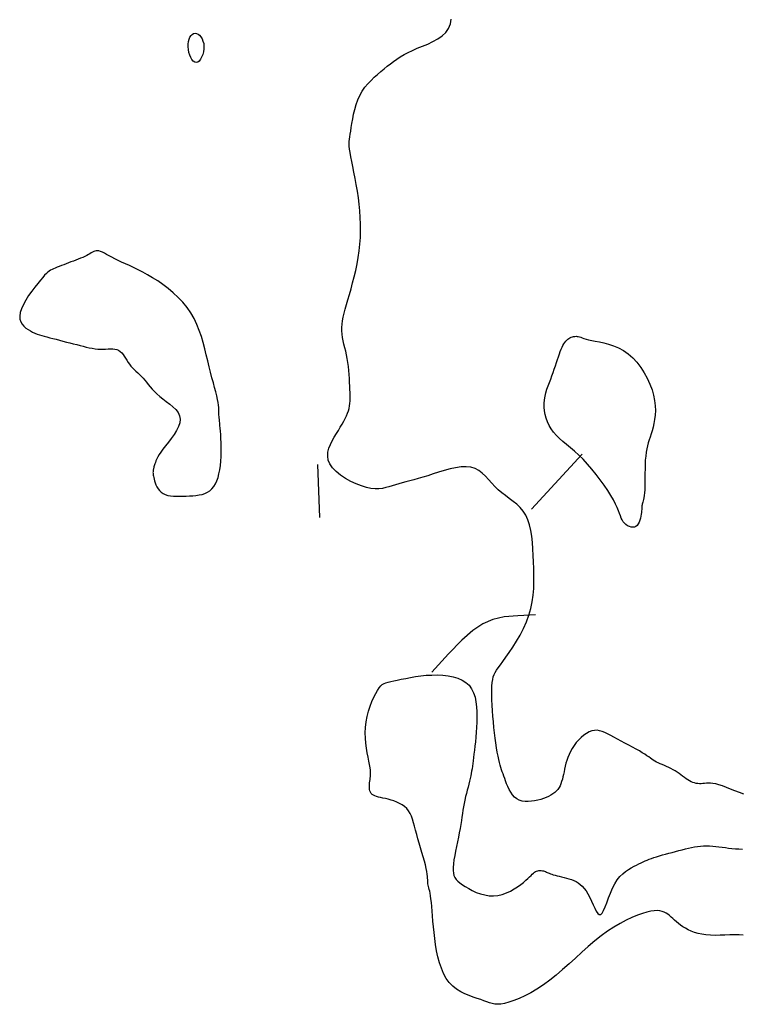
# Model space of a CAD drawing. Header units: millimetres. Extents: x 32690613 to 32693367, y 5343692 to 5344708.
# Tile 936 of 1009: x 32693038 to 32693052, y 5344599 to 5344618. Entities that reach past the tile are written whole.
import ezdxf

# ---------------------------------------------------------------- set-up
doc = ezdxf.new("R2010")
doc.units = ezdxf.units.MM
doc.header["$LTSCALE"] = 20
doc.layers.add('02-DGM_HL_491.00', color=62, linetype='Continuous')

msp = doc.modelspace()

# ---------------------------------------------------------------- linework, layer by layer
at = {"layer": '02-DGM_HL_491.00', "elevation": 491, "flags": 128}
for points in [[(32693051.795, 5344603.339), (32693051.711, 5344603.368), (32693051.626, 5344603.401), (32693051.544, 5344603.434), (32693051.466, 5344603.466), (32693051.392, 5344603.495), (32693051.325, 5344603.518), (32693051.265, 5344603.534), (32693051.213, 5344603.543), (32693051.167, 5344603.547), (32693051.126, 5344603.547), (32693051.088, 5344603.545), (32693051.054, 5344603.541), (32693051.022, 5344603.538), (32693050.99, 5344603.535), (32693050.959, 5344603.535), (32693050.928, 5344603.538), (32693050.896, 5344603.543), (32693050.865, 5344603.551), (32693050.833, 5344603.562), (32693050.801, 5344603.575), (32693050.769, 5344603.591), (32693050.737, 5344603.609), (32693050.705, 5344603.63), (32693050.673, 5344603.653), (32693050.64, 5344603.677), (32693050.606, 5344603.702), (32693050.572, 5344603.728), (32693050.536, 5344603.753), (32693050.499, 5344603.778), (32693050.46, 5344603.801), (32693050.42, 5344603.823), (32693050.379, 5344603.842), (32693050.337, 5344603.861), (32693050.296, 5344603.879), (32693050.255, 5344603.896), (32693050.216, 5344603.912), (32693050.18, 5344603.928), (32693050.146, 5344603.945), (32693050.116, 5344603.962), (32693050.087, 5344603.979), (32693050.06, 5344603.998), (32693050.031, 5344604.019), (32693050, 5344604.041), (32693049.965, 5344604.065), (32693049.925, 5344604.092), (32693049.878, 5344604.122), (32693049.823, 5344604.155), (32693049.761, 5344604.19), (32693049.694, 5344604.227), (32693049.623, 5344604.265), (32693049.552, 5344604.304), (32693049.48, 5344604.342), (32693049.41, 5344604.38), (32693049.344, 5344604.415), (32693049.282, 5344604.448), (32693049.225, 5344604.478), (32693049.172, 5344604.503), (32693049.121, 5344604.523), (32693049.072, 5344604.537), (32693049.024, 5344604.544), (32693048.976, 5344604.543), (32693048.928, 5344604.533), (32693048.878, 5344604.514), (32693048.827, 5344604.487), (32693048.776, 5344604.451), (32693048.726, 5344604.41), (32693048.678, 5344604.363), (32693048.633, 5344604.313), (32693048.591, 5344604.259), (32693048.554, 5344604.203), (32693048.523, 5344604.147), (32693048.496, 5344604.09), (32693048.473, 5344604.034), (32693048.454, 5344603.977), (32693048.438, 5344603.922), (32693048.425, 5344603.867), (32693048.413, 5344603.814), (32693048.402, 5344603.762), (32693048.391, 5344603.713), (32693048.381, 5344603.666), (32693048.37, 5344603.621), (32693048.357, 5344603.578), (32693048.343, 5344603.537), (32693048.327, 5344603.499), (32693048.307, 5344603.463), (32693048.284, 5344603.43), (32693048.257, 5344603.399), (32693048.227, 5344603.37), (32693048.192, 5344603.343), (32693048.154, 5344603.319), (32693048.111, 5344603.297), (32693048.065, 5344603.276), (32693048.016, 5344603.258), (32693047.963, 5344603.241), (32693047.906, 5344603.226), (32693047.847, 5344603.213), (32693047.787, 5344603.205), (32693047.727, 5344603.201), (32693047.668, 5344603.202), (32693047.611, 5344603.21), (32693047.558, 5344603.226), (32693047.509, 5344603.251), (32693047.466, 5344603.285), (32693047.429, 5344603.327), (32693047.396, 5344603.375), (32693047.367, 5344603.427), (32693047.341, 5344603.481), (32693047.319, 5344603.535), (32693047.299, 5344603.588), (32693047.282, 5344603.637), (32693047.265, 5344603.681), (32693047.25, 5344603.722), (32693047.235, 5344603.76), (32693047.222, 5344603.799), (32693047.208, 5344603.84), (32693047.195, 5344603.884), (32693047.182, 5344603.934), (32693047.169, 5344603.992), (32693047.156, 5344604.059), (32693047.142, 5344604.134), (32693047.128, 5344604.216), (32693047.115, 5344604.305), (32693047.102, 5344604.399), (32693047.09, 5344604.497), (32693047.078, 5344604.599), (32693047.068, 5344604.704), (32693047.059, 5344604.809), (32693047.051, 5344604.915), (32693047.046, 5344605.018), (32693047.042, 5344605.118), (32693047.04, 5344605.213), (32693047.04, 5344605.3), (32693047.042, 5344605.379), (32693047.047, 5344605.448), (32693047.055, 5344605.505), (32693047.066, 5344605.554), (32693047.081, 5344605.597), (32693047.102, 5344605.637), (32693047.128, 5344605.679), (32693047.161, 5344605.726), (32693047.201, 5344605.78), (32693047.249, 5344605.845), (32693047.306, 5344605.923), (32693047.369, 5344606.014), (32693047.437, 5344606.115), (32693047.505, 5344606.225), (32693047.572, 5344606.342), (32693047.635, 5344606.464), (32693047.691, 5344606.59), (32693047.739, 5344606.716), (32693047.775, 5344606.843), (32693047.801, 5344606.969), (32693047.819, 5344607.095), (32693047.829, 5344607.22), (32693047.833, 5344607.346), (32693047.832, 5344607.471), (32693047.829, 5344607.596), (32693047.825, 5344607.721), (32693047.82, 5344607.845), (32693047.813, 5344607.969), (32693047.804, 5344608.089), (32693047.792, 5344608.206), (32693047.774, 5344608.317), (32693047.75, 5344608.421), (32693047.719, 5344608.518), (32693047.679, 5344608.604), (32693047.629, 5344608.681), (32693047.572, 5344608.749), (32693047.508, 5344608.81), (32693047.439, 5344608.866), (32693047.369, 5344608.92), (32693047.297, 5344608.973), (32693047.227, 5344609.027), (32693047.16, 5344609.085), (32693047.097, 5344609.147), (32693047.038, 5344609.212), (32693046.979, 5344609.277), (32693046.92, 5344609.339), (32693046.859, 5344609.396), (32693046.794, 5344609.445), (32693046.722, 5344609.484), (32693046.643, 5344609.509), (32693046.554, 5344609.519), (32693046.458, 5344609.516), (32693046.356, 5344609.501), (32693046.25, 5344609.478), (32693046.142, 5344609.449), (32693046.035, 5344609.416), (32693045.931, 5344609.382), (32693045.831, 5344609.35), (32693045.737, 5344609.322), (32693045.649, 5344609.296), (32693045.567, 5344609.274), (32693045.489, 5344609.253), (32693045.416, 5344609.234), (32693045.347, 5344609.215), (32693045.281, 5344609.197), (32693045.218, 5344609.179), (32693045.157, 5344609.159), (32693045.097, 5344609.14), (32693045.036, 5344609.124), (32693044.974, 5344609.11), (32693044.907, 5344609.103), (32693044.836, 5344609.102), (32693044.758, 5344609.109), (32693044.672, 5344609.127), (32693044.578, 5344609.156), (32693044.478, 5344609.195), (32693044.377, 5344609.243), (32693044.278, 5344609.299), (32693044.185, 5344609.361), (32693044.102, 5344609.429), (32693044.033, 5344609.499), (32693043.983, 5344609.572), (32693043.953, 5344609.646), (32693043.942, 5344609.72), (32693043.947, 5344609.794), (32693043.964, 5344609.867), (32693043.992, 5344609.939), (32693044.027, 5344610.01), (32693044.065, 5344610.078), (32693044.105, 5344610.144), (32693044.143, 5344610.206), (32693044.179, 5344610.266), (32693044.213, 5344610.323), (32693044.243, 5344610.377), (32693044.271, 5344610.429), (32693044.295, 5344610.48), (32693044.316, 5344610.528), (32693044.333, 5344610.575), (32693044.346, 5344610.621), (32693044.355, 5344610.667), (32693044.361, 5344610.713), (32693044.364, 5344610.76), (32693044.366, 5344610.809), (32693044.365, 5344610.861), (32693044.364, 5344610.917), (32693044.362, 5344610.977), (32693044.359, 5344611.042), (32693044.356, 5344611.111), (32693044.352, 5344611.183), (32693044.347, 5344611.258), (32693044.341, 5344611.333), (32693044.333, 5344611.41), (32693044.323, 5344611.485), (32693044.311, 5344611.559), (32693044.297, 5344611.63), (32693044.281, 5344611.698), (32693044.264, 5344611.765), (32693044.248, 5344611.831), (32693044.234, 5344611.895), (32693044.221, 5344611.958), (32693044.212, 5344612.02), (32693044.207, 5344612.083), (32693044.207, 5344612.145), (32693044.212, 5344612.209), (32693044.222, 5344612.275), (32693044.235, 5344612.344), (32693044.252, 5344612.417), (32693044.273, 5344612.496), (32693044.297, 5344612.58), (32693044.323, 5344612.671), (32693044.352, 5344612.77), (32693044.382, 5344612.875), (32693044.412, 5344612.987), (32693044.442, 5344613.103), (32693044.47, 5344613.223), (32693044.496, 5344613.346), (32693044.519, 5344613.471), (32693044.537, 5344613.597), (32693044.551, 5344613.722), (32693044.559, 5344613.848), (32693044.563, 5344613.973), (32693044.562, 5344614.098), (32693044.557, 5344614.223), (32693044.548, 5344614.348), (32693044.536, 5344614.472), (32693044.52, 5344614.597), (32693044.502, 5344614.721), (32693044.481, 5344614.843), (32693044.458, 5344614.962), (32693044.436, 5344615.076), (32693044.414, 5344615.183), (32693044.394, 5344615.282), (32693044.377, 5344615.371), (32693044.363, 5344615.448), (32693044.354, 5344615.513), (32693044.348, 5344615.568), (32693044.346, 5344615.616), (32693044.348, 5344615.659), (32693044.352, 5344615.702), (32693044.358, 5344615.746), (32693044.366, 5344615.796), (32693044.376, 5344615.854), (32693044.387, 5344615.922), (32693044.399, 5344615.999), (32693044.414, 5344616.083), (32693044.431, 5344616.172), (32693044.453, 5344616.263), (32693044.48, 5344616.354), (32693044.512, 5344616.443), (32693044.55, 5344616.528), (32693044.594, 5344616.607), (32693044.645, 5344616.68), (32693044.7, 5344616.748), (32693044.759, 5344616.811), (32693044.82, 5344616.87), (32693044.883, 5344616.925), (32693044.945, 5344616.978), (32693045.007, 5344617.028), (32693045.066, 5344617.077), (32693045.125, 5344617.124), (32693045.185, 5344617.169), (32693045.247, 5344617.213), (32693045.312, 5344617.255), (32693045.382, 5344617.297), (32693045.458, 5344617.337), (32693045.541, 5344617.377), (32693045.633, 5344617.416), (32693045.73, 5344617.456), (32693045.829, 5344617.497), (32693045.926, 5344617.543), (32693046.017, 5344617.594), (32693046.099, 5344617.651), (32693046.169, 5344617.716), (32693046.222, 5344617.791), (32693046.256, 5344617.876), (32693046.273, 5344617.969)], [(32693047.786, 5344608.72), (32693048.746, 5344609.758)], [(32693043.75, 5344609.563), (32693043.789, 5344608.564)], [(32693047.864, 5344606.721), (32693047.532, 5344606.706), (32693047.271, 5344606.683), (32693047.058, 5344606.637), (32693046.869, 5344606.557), (32693046.683, 5344606.431), (32693046.475, 5344606.245), (32693046.223, 5344605.987), (32693045.904, 5344605.644)], [(32693051.785, 5344600.68), (32693051.707, 5344600.685), (32693051.622, 5344600.686), (32693051.532, 5344600.683), (32693051.439, 5344600.679), (32693051.346, 5344600.676), (32693051.253, 5344600.674), (32693051.165, 5344600.677), (32693051.081, 5344600.684), (32693051.003, 5344600.695), (32693050.931, 5344600.711), (32693050.864, 5344600.731), (32693050.801, 5344600.753), (32693050.744, 5344600.779), (32693050.691, 5344600.807), (32693050.643, 5344600.836), (32693050.599, 5344600.866), (32693050.559, 5344600.898), (32693050.522, 5344600.929), (32693050.488, 5344600.96), (32693050.455, 5344600.99), (32693050.423, 5344601.019), (32693050.392, 5344601.047), (32693050.36, 5344601.072), (32693050.327, 5344601.094), (32693050.292, 5344601.113), (32693050.253, 5344601.127), (32693050.21, 5344601.137), (32693050.161, 5344601.141), (32693050.104, 5344601.139), (32693050.04, 5344601.13), (32693049.965, 5344601.113), (32693049.88, 5344601.088), (32693049.786, 5344601.054), (32693049.684, 5344601.012), (32693049.575, 5344600.961), (32693049.461, 5344600.9), (32693049.343, 5344600.831), (32693049.223, 5344600.753), (32693049.101, 5344600.665), (32693048.98, 5344600.568), (32693048.859, 5344600.465), (32693048.738, 5344600.356), (32693048.617, 5344600.246), (32693048.496, 5344600.135), (32693048.375, 5344600.027), (32693048.254, 5344599.923), (32693048.133, 5344599.827), (32693048.012, 5344599.739), (32693047.891, 5344599.661), (32693047.774, 5344599.592), (32693047.66, 5344599.532), (32693047.553, 5344599.482), (32693047.452, 5344599.442), (32693047.361, 5344599.411), (32693047.279, 5344599.389), (32693047.209, 5344599.377), (32693047.148, 5344599.373), (32693047.093, 5344599.376), (32693047.043, 5344599.386), (32693046.994, 5344599.4), (32693046.944, 5344599.418), (32693046.891, 5344599.438), (32693046.832, 5344599.461), (32693046.764, 5344599.484), (32693046.69, 5344599.508), (32693046.612, 5344599.537), (32693046.532, 5344599.57), (32693046.452, 5344599.609), (32693046.374, 5344599.657), (32693046.301, 5344599.714), (32693046.235, 5344599.782), (32693046.178, 5344599.862), (32693046.128, 5344599.953), (32693046.087, 5344600.052), (32693046.051, 5344600.158), (32693046.022, 5344600.27), (32693045.998, 5344600.384), (32693045.978, 5344600.5), (32693045.962, 5344600.615), (32693045.948, 5344600.727), (32693045.937, 5344600.836), (32693045.927, 5344600.941), (32693045.919, 5344601.04), (32693045.912, 5344601.133), (32693045.905, 5344601.218), (32693045.898, 5344601.295), (32693045.891, 5344601.362), (32693045.883, 5344601.42), (32693045.874, 5344601.468), (32693045.866, 5344601.508), (32693045.857, 5344601.542), (32693045.849, 5344601.572), (32693045.842, 5344601.597), (32693045.837, 5344601.621), (32693045.833, 5344601.644), (32693045.831, 5344601.667), (32693045.83, 5344601.692), (32693045.829, 5344601.72), (32693045.828, 5344601.751), (32693045.826, 5344601.788), (32693045.821, 5344601.83), (32693045.814, 5344601.88), (32693045.802, 5344601.937), (32693045.787, 5344602.004), (32693045.767, 5344602.077), (32693045.745, 5344602.157), (32693045.72, 5344602.24), (32693045.695, 5344602.326), (32693045.669, 5344602.413), (32693045.644, 5344602.498), (32693045.621, 5344602.581), (32693045.6, 5344602.659), (32693045.581, 5344602.732), (32693045.562, 5344602.801), (32693045.543, 5344602.865), (32693045.521, 5344602.923), (32693045.496, 5344602.977), (32693045.467, 5344603.025), (32693045.433, 5344603.068), (32693045.393, 5344603.106), (32693045.347, 5344603.138), (32693045.297, 5344603.166), (32693045.245, 5344603.19), (32693045.191, 5344603.211), (32693045.137, 5344603.228), (32693045.084, 5344603.243), (32693045.033, 5344603.255), (32693044.985, 5344603.266), (32693044.94, 5344603.275), (32693044.9, 5344603.285), (32693044.863, 5344603.295), (32693044.831, 5344603.305), (32693044.803, 5344603.318), (32693044.78, 5344603.333), (32693044.761, 5344603.352), (32693044.747, 5344603.374), (32693044.737, 5344603.399), (32693044.731, 5344603.427), (32693044.728, 5344603.457), (32693044.728, 5344603.488), (32693044.729, 5344603.52), (32693044.732, 5344603.551), (32693044.736, 5344603.583), (32693044.74, 5344603.613), (32693044.744, 5344603.643), (32693044.748, 5344603.674), (32693044.749, 5344603.708), (32693044.749, 5344603.746), (32693044.747, 5344603.789), (32693044.741, 5344603.839), (32693044.732, 5344603.897), (32693044.72, 5344603.963), (32693044.705, 5344604.038), (32693044.689, 5344604.12), (32693044.674, 5344604.208), (32693044.661, 5344604.301), (32693044.653, 5344604.398), (32693044.65, 5344604.498), (32693044.654, 5344604.6), (32693044.667, 5344604.703), (32693044.687, 5344604.804), (32693044.713, 5344604.903), (32693044.744, 5344604.998), (32693044.777, 5344605.087), (32693044.812, 5344605.167), (32693044.847, 5344605.239), (32693044.881, 5344605.298), (32693044.912, 5344605.345), (32693044.942, 5344605.381), (32693044.972, 5344605.408), (32693045.005, 5344605.428), (32693045.041, 5344605.443), (32693045.082, 5344605.455), (32693045.131, 5344605.465), (32693045.188, 5344605.477), (32693045.255, 5344605.491), (32693045.331, 5344605.507), (32693045.415, 5344605.524), (32693045.505, 5344605.542), (32693045.601, 5344605.557), (32693045.7, 5344605.571), (32693045.803, 5344605.582), (32693045.906, 5344605.588), (32693046.01, 5344605.59), (32693046.113, 5344605.585), (32693046.212, 5344605.574), (32693046.307, 5344605.555), (32693046.396, 5344605.529), (32693046.477, 5344605.493), (32693046.548, 5344605.449), (32693046.609, 5344605.394), (32693046.657, 5344605.328), (32693046.695, 5344605.253), (32693046.722, 5344605.17), (32693046.74, 5344605.081), (32693046.752, 5344604.988), (32693046.757, 5344604.892), (32693046.758, 5344604.794), (32693046.755, 5344604.696), (32693046.751, 5344604.6), (32693046.745, 5344604.507), (32693046.737, 5344604.416), (32693046.729, 5344604.329), (32693046.72, 5344604.247), (32693046.711, 5344604.169), (32693046.702, 5344604.097), (32693046.694, 5344604.031), (32693046.686, 5344603.971), (32693046.679, 5344603.917), (32693046.673, 5344603.867), (32693046.666, 5344603.82), (32693046.658, 5344603.774), (32693046.65, 5344603.729), (32693046.641, 5344603.683), (32693046.63, 5344603.635), (32693046.618, 5344603.584), (32693046.604, 5344603.53), (32693046.59, 5344603.473), (32693046.575, 5344603.414), (32693046.56, 5344603.353), (32693046.545, 5344603.292), (32693046.53, 5344603.229), (32693046.517, 5344603.166), (32693046.506, 5344603.103), (32693046.495, 5344603.039), (32693046.485, 5344602.974), (32693046.475, 5344602.908), (32693046.464, 5344602.839), (32693046.453, 5344602.767), (32693046.44, 5344602.692), (32693046.425, 5344602.612), (32693046.409, 5344602.528), (32693046.391, 5344602.441), (32693046.373, 5344602.353), (32693046.355, 5344602.265), (32693046.339, 5344602.18), (32693046.325, 5344602.099), (32693046.315, 5344602.024), (32693046.309, 5344601.957), (32693046.308, 5344601.899), (32693046.313, 5344601.849), (32693046.324, 5344601.805), (32693046.341, 5344601.766), (32693046.366, 5344601.731), (32693046.397, 5344601.698), (32693046.436, 5344601.665), (32693046.484, 5344601.63), (32693046.539, 5344601.594), (32693046.602, 5344601.556), (32693046.671, 5344601.52), (32693046.745, 5344601.486), (32693046.823, 5344601.457), (32693046.904, 5344601.436), (32693046.987, 5344601.422), (32693047.07, 5344601.42), (32693047.153, 5344601.429), (32693047.234, 5344601.448), (32693047.313, 5344601.477), (32693047.389, 5344601.511), (32693047.46, 5344601.55), (32693047.526, 5344601.592), (32693047.586, 5344601.635), (32693047.638, 5344601.675), (32693047.683, 5344601.713), (32693047.72, 5344601.747), (32693047.752, 5344601.778), (32693047.779, 5344601.805), (32693047.803, 5344601.829), (32693047.824, 5344601.849), (32693047.844, 5344601.866), (32693047.864, 5344601.879), (32693047.885, 5344601.888), (32693047.907, 5344601.894), (32693047.929, 5344601.898), (32693047.951, 5344601.899), (32693047.973, 5344601.897), (32693047.995, 5344601.894), (32693048.015, 5344601.89), (32693048.034, 5344601.884), (32693048.052, 5344601.877), (32693048.069, 5344601.87), (32693048.086, 5344601.863), (32693048.104, 5344601.855), (32693048.123, 5344601.846), (32693048.145, 5344601.837), (32693048.17, 5344601.828), (32693048.199, 5344601.819), (32693048.233, 5344601.81), (32693048.271, 5344601.8), (32693048.313, 5344601.79), (32693048.357, 5344601.78), (32693048.402, 5344601.768), (32693048.449, 5344601.755), (32693048.495, 5344601.741), (32693048.541, 5344601.726), (32693048.585, 5344601.708), (32693048.628, 5344601.688), (32693048.669, 5344601.664), (32693048.709, 5344601.636), (32693048.747, 5344601.601), (32693048.784, 5344601.561), (32693048.819, 5344601.513), (32693048.853, 5344601.456), (32693048.886, 5344601.391), (32693048.918, 5344601.321), (32693048.949, 5344601.251), (32693048.98, 5344601.186), (32693049.009, 5344601.13), (32693049.038, 5344601.088), (32693049.066, 5344601.065), (32693049.094, 5344601.065), (32693049.121, 5344601.092), (32693049.149, 5344601.142), (32693049.178, 5344601.21), (32693049.208, 5344601.291), (32693049.241, 5344601.381), (32693049.276, 5344601.473), (32693049.315, 5344601.564), (32693049.358, 5344601.648), (32693049.405, 5344601.721), (32693049.456, 5344601.783), (32693049.509, 5344601.836), (32693049.563, 5344601.881), (32693049.618, 5344601.918), (32693049.671, 5344601.95), (32693049.723, 5344601.978), (32693049.771, 5344602.002), (32693049.815, 5344602.023), (32693049.855, 5344602.043), (32693049.894, 5344602.061), (32693049.932, 5344602.078), (32693049.97, 5344602.094), (32693050.009, 5344602.11), (32693050.051, 5344602.126), (32693050.097, 5344602.141), (32693050.147, 5344602.158), (32693050.201, 5344602.174), (32693050.259, 5344602.191), (32693050.319, 5344602.208), (32693050.381, 5344602.225), (32693050.444, 5344602.241), (32693050.507, 5344602.258), (32693050.57, 5344602.275), (32693050.631, 5344602.291), (32693050.691, 5344602.306), (32693050.75, 5344602.32), (32693050.808, 5344602.333), (32693050.866, 5344602.344), (32693050.923, 5344602.353), (32693050.979, 5344602.36), (32693051.036, 5344602.364), (32693051.093, 5344602.364), (32693051.15, 5344602.363), (32693051.208, 5344602.358), (32693051.266, 5344602.353), (32693051.325, 5344602.346), (32693051.385, 5344602.338), (32693051.446, 5344602.33), (32693051.508, 5344602.323), (32693051.571, 5344602.316), (32693051.636, 5344602.31), (32693051.701, 5344602.305), (32693051.767, 5344602.303)]]:
    msp.add_lwpolyline(points, dxfattribs=at)
for points in [[(32693041.606, 5344617.457), (32693041.605, 5344617.404), (32693041.596, 5344617.351), (32693041.582, 5344617.299), (32693041.563, 5344617.251), (32693041.541, 5344617.209), (32693041.515, 5344617.176), (32693041.488, 5344617.154), (32693041.46, 5344617.146), (32693041.432, 5344617.152), (32693041.405, 5344617.172), (32693041.38, 5344617.203), (32693041.357, 5344617.243), (32693041.338, 5344617.289), (32693041.322, 5344617.34), (32693041.312, 5344617.393), (32693041.307, 5344617.446), (32693041.308, 5344617.496), (32693041.314, 5344617.544), (32693041.326, 5344617.587), (32693041.342, 5344617.624), (32693041.362, 5344617.656), (32693041.385, 5344617.679), (32693041.411, 5344617.695), (32693041.438, 5344617.701), (32693041.467, 5344617.697), (32693041.496, 5344617.684), (32693041.523, 5344617.662), (32693041.549, 5344617.632), (32693041.571, 5344617.596), (32693041.588, 5344617.554), (32693041.601, 5344617.508)], [(32693039.624, 5344613.592), (32693039.597, 5344613.596), (32693039.572, 5344613.595), (32693039.549, 5344613.59), (32693039.526, 5344613.581), (32693039.504, 5344613.569), (32693039.48, 5344613.554), (32693039.454, 5344613.539), (32693039.425, 5344613.522), (32693039.393, 5344613.505), (32693039.357, 5344613.488), (32693039.318, 5344613.471), (32693039.277, 5344613.454), (32693039.233, 5344613.436), (32693039.189, 5344613.419), (32693039.143, 5344613.402), (32693039.097, 5344613.384), (32693039.051, 5344613.367), (32693039.005, 5344613.349), (32693038.96, 5344613.332), (32693038.917, 5344613.316), (32693038.876, 5344613.299), (32693038.837, 5344613.284), (32693038.801, 5344613.269), (32693038.768, 5344613.255), (32693038.739, 5344613.241), (32693038.713, 5344613.227), (32693038.687, 5344613.211), (32693038.661, 5344613.19), (32693038.632, 5344613.165), (32693038.6, 5344613.132), (32693038.563, 5344613.091), (32693038.52, 5344613.04), (32693038.469, 5344612.978), (32693038.413, 5344612.907), (32693038.355, 5344612.83), (32693038.298, 5344612.748), (32693038.245, 5344612.664), (32693038.198, 5344612.581), (32693038.162, 5344612.502), (32693038.138, 5344612.428), (32693038.129, 5344612.362), (32693038.133, 5344612.304), (32693038.15, 5344612.253), (32693038.175, 5344612.208), (32693038.208, 5344612.169), (32693038.247, 5344612.136), (32693038.288, 5344612.107), (32693038.331, 5344612.081), (32693038.373, 5344612.06), (32693038.415, 5344612.041), (32693038.457, 5344612.024), (32693038.501, 5344612.009), (32693038.546, 5344611.995), (32693038.593, 5344611.981), (32693038.643, 5344611.968), (32693038.696, 5344611.954), (32693038.754, 5344611.939), (32693038.815, 5344611.924), (32693038.878, 5344611.907), (32693038.943, 5344611.891), (32693039.009, 5344611.873), (32693039.076, 5344611.856), (32693039.141, 5344611.839), (32693039.206, 5344611.823), (32693039.268, 5344611.807), (32693039.328, 5344611.792), (32693039.386, 5344611.778), (32693039.442, 5344611.766), (32693039.497, 5344611.755), (32693039.55, 5344611.747), (32693039.602, 5344611.741), (32693039.653, 5344611.738), (32693039.702, 5344611.738), (32693039.751, 5344611.74), (32693039.798, 5344611.743), (32693039.843, 5344611.744), (32693039.885, 5344611.744), (32693039.925, 5344611.74), (32693039.962, 5344611.732), (32693039.996, 5344611.718), (32693040.026, 5344611.697), (32693040.054, 5344611.67), (32693040.079, 5344611.639), (32693040.103, 5344611.603), (32693040.126, 5344611.566), (32693040.15, 5344611.528), (32693040.174, 5344611.489), (32693040.2, 5344611.452), (32693040.228, 5344611.418), (32693040.258, 5344611.385), (32693040.29, 5344611.354), (32693040.323, 5344611.323), (32693040.357, 5344611.292), (32693040.39, 5344611.261), (32693040.424, 5344611.228), (32693040.457, 5344611.193), (32693040.49, 5344611.155), (32693040.522, 5344611.115), (32693040.555, 5344611.073), (32693040.591, 5344611.03), (32693040.629, 5344610.985), (32693040.672, 5344610.939), (32693040.719, 5344610.892), (32693040.773, 5344610.845), (32693040.833, 5344610.798), (32693040.896, 5344610.751), (32693040.96, 5344610.702), (32693041.02, 5344610.651), (32693041.074, 5344610.598), (32693041.117, 5344610.542), (32693041.146, 5344610.482), (32693041.159, 5344610.418), (32693041.152, 5344610.349), (32693041.128, 5344610.277), (32693041.09, 5344610.202), (32693041.043, 5344610.127), (32693040.99, 5344610.053), (32693040.935, 5344609.982), (32693040.882, 5344609.914), (32693040.833, 5344609.852), (32693040.793, 5344609.796), (32693040.76, 5344609.747), (32693040.735, 5344609.703), (32693040.715, 5344609.665), (32693040.7, 5344609.631), (32693040.689, 5344609.602), (32693040.68, 5344609.576), (32693040.674, 5344609.554), (32693040.668, 5344609.534), (32693040.663, 5344609.516), (32693040.658, 5344609.501), (32693040.655, 5344609.487), (32693040.652, 5344609.473), (32693040.649, 5344609.461), (32693040.647, 5344609.449), (32693040.646, 5344609.437), (32693040.645, 5344609.424), (32693040.644, 5344609.411), (32693040.645, 5344609.396), (32693040.646, 5344609.38), (32693040.649, 5344609.361), (32693040.653, 5344609.339), (32693040.658, 5344609.314), (32693040.666, 5344609.285), (32693040.675, 5344609.252), (32693040.686, 5344609.216), (32693040.701, 5344609.179), (32693040.719, 5344609.141), (32693040.74, 5344609.104), (32693040.766, 5344609.07), (32693040.797, 5344609.039), (32693040.834, 5344609.013), (32693040.876, 5344608.994), (32693040.923, 5344608.979), (32693040.974, 5344608.97), (32693041.029, 5344608.964), (32693041.087, 5344608.962), (32693041.147, 5344608.962), (32693041.209, 5344608.963), (32693041.271, 5344608.966), (32693041.333, 5344608.968), (32693041.395, 5344608.972), (32693041.456, 5344608.977), (32693041.514, 5344608.986), (32693041.57, 5344608.998), (32693041.623, 5344609.015), (32693041.673, 5344609.037), (32693041.717, 5344609.066), (32693041.757, 5344609.103), (32693041.793, 5344609.147), (32693041.823, 5344609.198), (32693041.85, 5344609.255), (32693041.872, 5344609.318), (32693041.89, 5344609.388), (32693041.905, 5344609.462), (32693041.916, 5344609.541), (32693041.923, 5344609.625), (32693041.928, 5344609.711), (32693041.931, 5344609.799), (32693041.931, 5344609.886), (32693041.929, 5344609.97), (32693041.926, 5344610.051), (32693041.922, 5344610.125), (32693041.918, 5344610.192), (32693041.914, 5344610.25), (32693041.909, 5344610.299), (32693041.905, 5344610.342), (32693041.9, 5344610.379), (32693041.897, 5344610.411), (32693041.894, 5344610.439), (32693041.891, 5344610.466), (32693041.89, 5344610.491), (32693041.889, 5344610.516), (32693041.889, 5344610.543), (32693041.889, 5344610.571), (32693041.887, 5344610.603), (32693041.885, 5344610.64), (32693041.88, 5344610.683), (32693041.872, 5344610.732), (32693041.861, 5344610.79), (32693041.847, 5344610.857), (32693041.828, 5344610.932), (32693041.807, 5344611.014), (32693041.784, 5344611.104), (32693041.758, 5344611.2), (32693041.732, 5344611.301), (32693041.705, 5344611.407), (32693041.677, 5344611.517), (32693041.65, 5344611.63), (32693041.622, 5344611.745), (32693041.591, 5344611.861), (32693041.557, 5344611.977), (32693041.518, 5344612.093), (32693041.473, 5344612.206), (32693041.42, 5344612.317), (32693041.358, 5344612.424), (32693041.287, 5344612.526), (32693041.207, 5344612.623), (32693041.12, 5344612.715), (32693041.027, 5344612.801), (32693040.931, 5344612.882), (32693040.833, 5344612.956), (32693040.735, 5344613.025), (32693040.637, 5344613.087), (32693040.543, 5344613.143), (32693040.451, 5344613.192), (32693040.363, 5344613.237), (32693040.279, 5344613.278), (32693040.199, 5344613.315), (32693040.123, 5344613.349), (32693040.052, 5344613.382), (32693039.985, 5344613.413), (32693039.924, 5344613.444), (32693039.868, 5344613.473), (32693039.817, 5344613.501), (32693039.77, 5344613.527), (32693039.727, 5344613.55), (32693039.689, 5344613.568), (32693039.655, 5344613.583)], [(32693049.863, 5344608.657), (32693049.859, 5344608.623), (32693049.853, 5344608.586), (32693049.844, 5344608.548), (32693049.834, 5344608.509), (32693049.82, 5344608.473), (32693049.803, 5344608.44), (32693049.783, 5344608.413), (32693049.759, 5344608.393), (32693049.732, 5344608.381), (32693049.701, 5344608.377), (32693049.668, 5344608.38), (32693049.635, 5344608.391), (32693049.602, 5344608.406), (32693049.571, 5344608.427), (32693049.543, 5344608.453), (32693049.518, 5344608.482), (32693049.499, 5344608.514), (32693049.482, 5344608.549), (32693049.466, 5344608.59), (32693049.45, 5344608.635), (32693049.431, 5344608.688), (32693049.406, 5344608.747), (32693049.375, 5344608.815), (32693049.336, 5344608.892), (32693049.286, 5344608.978), (32693049.226, 5344609.072), (32693049.159, 5344609.171), (32693049.086, 5344609.272), (32693049.008, 5344609.374), (32693048.927, 5344609.474), (32693048.844, 5344609.57), (32693048.761, 5344609.659), (32693048.679, 5344609.739), (32693048.599, 5344609.811), (32693048.523, 5344609.877), (32693048.449, 5344609.938), (32693048.38, 5344609.997), (32693048.316, 5344610.054), (32693048.257, 5344610.111), (32693048.204, 5344610.171), (32693048.158, 5344610.233), (32693048.119, 5344610.298), (32693048.087, 5344610.365), (32693048.062, 5344610.434), (32693048.043, 5344610.504), (32693048.03, 5344610.574), (32693048.024, 5344610.644), (32693048.025, 5344610.714), (32693048.031, 5344610.782), (32693048.043, 5344610.849), (32693048.059, 5344610.916), (32693048.079, 5344610.981), (32693048.101, 5344611.045), (32693048.125, 5344611.11), (32693048.15, 5344611.173), (32693048.174, 5344611.237), (32693048.197, 5344611.3), (32693048.218, 5344611.363), (32693048.239, 5344611.424), (32693048.259, 5344611.484), (32693048.278, 5344611.541), (32693048.296, 5344611.596), (32693048.314, 5344611.647), (32693048.331, 5344611.693), (32693048.348, 5344611.735), (32693048.365, 5344611.773), (32693048.381, 5344611.807), (32693048.398, 5344611.837), (32693048.416, 5344611.863), (32693048.434, 5344611.886), (32693048.452, 5344611.906), (32693048.472, 5344611.924), (32693048.493, 5344611.939), (32693048.514, 5344611.952), (32693048.537, 5344611.963), (32693048.559, 5344611.971), (32693048.582, 5344611.977), (32693048.605, 5344611.98), (32693048.628, 5344611.981), (32693048.649, 5344611.98), (32693048.671, 5344611.976), (32693048.693, 5344611.97), (32693048.717, 5344611.962), (32693048.745, 5344611.952), (32693048.778, 5344611.941), (32693048.818, 5344611.929), (32693048.866, 5344611.917), (32693048.924, 5344611.904), (32693048.992, 5344611.89), (32693049.07, 5344611.875), (32693049.154, 5344611.856), (32693049.244, 5344611.832), (32693049.337, 5344611.801), (32693049.431, 5344611.762), (32693049.523, 5344611.712), (32693049.613, 5344611.65), (32693049.698, 5344611.576), (32693049.777, 5344611.49), (32693049.85, 5344611.395), (32693049.915, 5344611.294), (32693049.973, 5344611.188), (32693050.022, 5344611.08), (32693050.062, 5344610.972), (32693050.092, 5344610.867), (32693050.112, 5344610.766), (32693050.123, 5344610.67), (32693050.125, 5344610.579), (32693050.121, 5344610.493), (32693050.111, 5344610.412), (32693050.098, 5344610.336), (32693050.081, 5344610.265), (32693050.063, 5344610.199), (32693050.045, 5344610.138), (32693050.026, 5344610.08), (32693050.009, 5344610.025), (32693049.992, 5344609.97), (32693049.977, 5344609.914), (32693049.963, 5344609.855), (32693049.952, 5344609.791), (32693049.943, 5344609.721), (32693049.936, 5344609.645), (32693049.932, 5344609.562), (32693049.93, 5344609.477), (32693049.929, 5344609.391), (32693049.929, 5344609.306), (32693049.928, 5344609.224), (32693049.927, 5344609.149), (32693049.925, 5344609.081), (32693049.921, 5344609.024), (32693049.915, 5344608.975), (32693049.909, 5344608.935), (32693049.902, 5344608.901), (32693049.895, 5344608.874), (32693049.889, 5344608.851), (32693049.883, 5344608.831), (32693049.878, 5344608.814), (32693049.874, 5344608.798), (32693049.872, 5344608.783), (32693049.871, 5344608.767), (32693049.87, 5344608.751), (32693049.869, 5344608.732), (32693049.868, 5344608.711), (32693049.866, 5344608.686)]]:
    msp.add_lwpolyline(points, close=True, dxfattribs=at)

doc.saveas('drawing.dxf')
